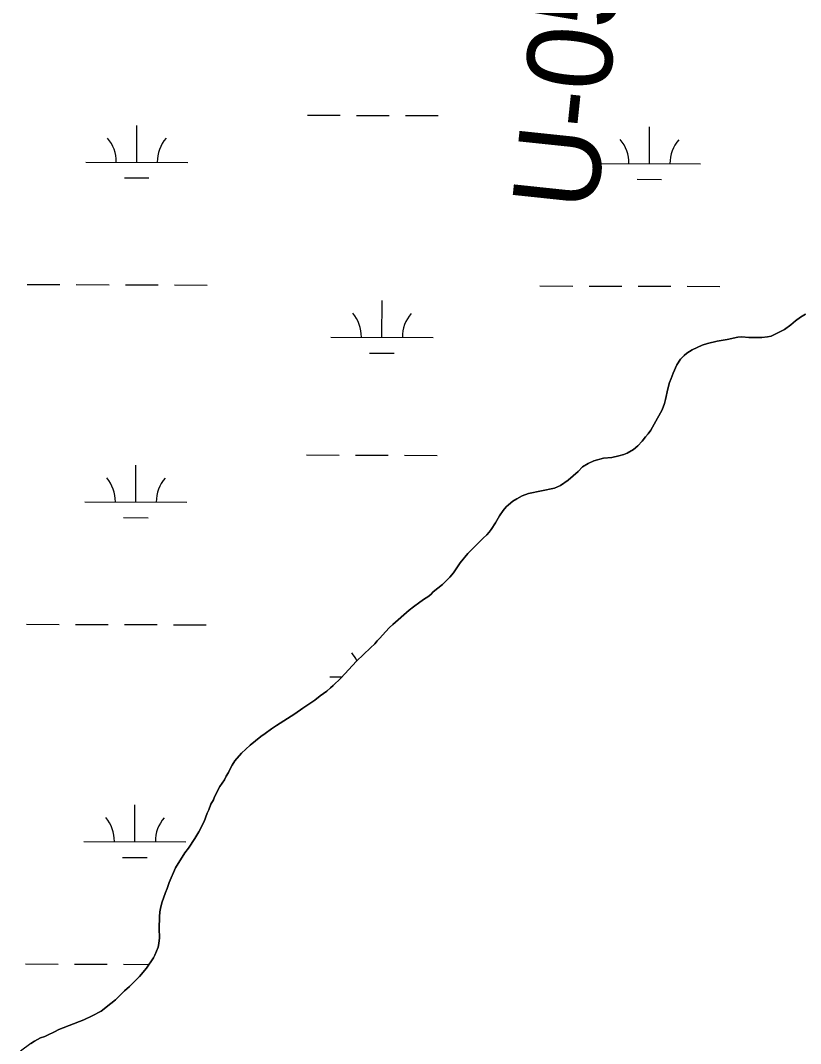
# Model space of a CAD drawing. Extents: x 3161615 to 3199515, y 867541 to 892976.
# Drawn here: x 3193242 to 3194005, y 875679 to 876681 of the extents above; entities that cross this region are included whole.
import ezdxf

# ---------------------------------------------------------------- set-up
doc = ezdxf.new("R2010")
doc.units = 0
for name, color, linetype in [('V-RIVR-RANG-IDEN', 7, 'Continuous'), ('V-SITE-VEGE', 7, 'Continuous'), ('V-TOPO-SHOR', 7, 'Continuous'), ('V-WETL-SWMP', 7, 'Continuous')]:
    doc.layers.add(name, color=color, linetype=linetype)

msp = doc.modelspace()

# ---------------------------------------------------------------- linework, layer by layer
at = {"layer": 'V-SITE-VEGE'}
for p, q in [((3193996, 876382.5), (3194000.4, 876386.3)), ((3194000.4, 876386.3), (3194005.3, 876390)), ((3194005.3, 876390), (3194010.1, 876393.1)), ((3193976.7, 876371.5), (3193985, 876375.5)), ((3193985, 876375.5), (3193989.7, 876378)), ((3193989.7, 876378), (3193996, 876382.5)), ((3193909.1, 876362.7), (3193914.3, 876364.3)), ((3193914.3, 876364.3), (3193923.9, 876366.4)), ((3193923.9, 876366.4), (3193933.6, 876368.2)), ((3193933.6, 876368.2), (3193943.9, 876370.3)), ((3193943.9, 876370.3), (3193947.8, 876370.9)), ((3193947.8, 876370.9), (3193954.7, 876370.2)), ((3193954.7, 876370.2), (3193963.6, 876370.2)), ((3193963.6, 876370.2), (3193967.4, 876370)), ((3193967.4, 876370), (3193973.1, 876370.6)), ((3193973.1, 876370.6), (3193976.7, 876371.5)), ((3193891.3, 876352.5), (3193894.1, 876354.9)), ((3193894.1, 876354.9), (3193899.2, 876358)), ((3193899.2, 876358), (3193909.1, 876362.7)), ((3193884.4, 876343.3), (3193887.8, 876348.8)), ((3193887.8, 876348.8), (3193891.3, 876352.5)), ((3193878.6, 876329.9), (3193880.8, 876335.2)), ((3193880.8, 876335.2), (3193884.4, 876343.3)), ((3193875.4, 876319.8), (3193877.2, 876325.9)), ((3193877.2, 876325.9), (3193878.6, 876329.9)), ((3193873.2, 876309.4), (3193875.4, 876319.8)), ((3193870, 876299.3), (3193872.2, 876305.4)), ((3193872.2, 876305.4), (3193873.2, 876309.4)), ((3193862.2, 876285.1), (3193870, 876299.3)), ((3193858.7, 876279.2), (3193862.2, 876285.1)), ((3193853.5, 876272.7), (3193856.1, 876275.7)), ((3193856.1, 876275.7), (3193858.7, 876279.2)), ((3193841.8, 876260.3), (3193846, 876264.1)), ((3193846, 876264.1), (3193850.3, 876268.6)), ((3193850.3, 876268.6), (3193853.5, 876272.7)), ((3193820.5, 876252.7), (3193827.4, 876254.3)), ((3193827.4, 876254.3), (3193832.3, 876255.6)), ((3193832.3, 876255.6), (3193835.5, 876257)), ((3193835.5, 876257), (3193841.8, 876260.3)), ((3193787.7, 876238.8), (3193792, 876243.4)), ((3193792, 876243.4), (3193797.4, 876246.7)), ((3193797.4, 876246.7), (3193803.1, 876249.2)), ((3193803.1, 876249.2), (3193812.6, 876252)), ((3193812.6, 876252), (3193820.5, 876252.7)), ((3193778, 876230.4), (3193787.7, 876238.8)), ((3193764.5, 876222.5), (3193770.4, 876225.1)), ((3193770.4, 876225.1), (3193778, 876230.4)), ((3193727.6, 876212.2), (3193732.9, 876215.2)), ((3193732.9, 876215.2), (3193739.2, 876217.3)), ((3193739.2, 876217.3), (3193764.5, 876222.5)), ((3193714.1, 876200.6), (3193717.1, 876204.2)), ((3193717.1, 876204.2), (3193719.4, 876206.3)), ((3193719.4, 876206.3), (3193723.8, 876209.9)), ((3193723.8, 876209.9), (3193727.6, 876212.2)), ((3193706.7, 876188.6), (3193710.7, 876195.5)), ((3193710.7, 876195.5), (3193714.1, 876200.6)), ((3193702.4, 876182.1), (3193706.7, 876188.6)), ((3193679.8, 876158.5), (3193694.8, 876173.5)), ((3193694.8, 876173.5), (3193698.2, 876177)), ((3193698.2, 876177), (3193700.4, 876179.6)), ((3193700.4, 876179.6), (3193702.4, 876182.1)), ((3193672.1, 876149.3), (3193679.8, 876158.5)), ((3193665.5, 876139.6), (3193672.1, 876149.3)), ((3193654.8, 876128.4), (3193661.9, 876135.3)), ((3193661.9, 876135.3), (3193665.5, 876139.6)), ((3193645.7, 876121), (3193654.8, 876128.4)), ((3193632.8, 876111.1), (3193637.4, 876114.3)), ((3193637.4, 876114.3), (3193640.5, 876116.2)), ((3193640.5, 876116.2), (3193643.5, 876118.6)), ((3193643.5, 876118.6), (3193645.7, 876121)), ((3193606.3, 876089.1), (3193622.3, 876103.1)), ((3193622.3, 876103.1), (3193626.5, 876106.4)), ((3193626.5, 876106.4), (3193632.8, 876111.1)), ((3193599, 876081.9), (3193602.9, 876086)), ((3193602.9, 876086), (3193606.3, 876089.1)), ((3193588.5, 876070.3), (3193590.8, 876073)), ((3193590.8, 876073), (3193593.4, 876075.6)), ((3193593.4, 876075.6), (3193599, 876081.9)), ((3193570.8, 876053.3), (3193584.5, 876066.1)), ((3193584.5, 876066.1), (3193588.5, 876070.3)), ((3193555.4, 876036.4), (3193570.8, 876053.3)), ((3193547.8, 876029.4), (3193555.4, 876036.4)), ((3193535.2, 876019.1), (3193541.7, 876023.8)), ((3193541.7, 876023.8), (3193545.3, 876027.2)), ((3193545.3, 876027.2), (3193547.8, 876029.4)), ((3193518, 876007), (3193527.1, 876012.9)), ((3193527.1, 876012.9), (3193530, 876015)), ((3193530, 876015), (3193535.2, 876019.1)), ((3193510.2, 876001.7), (3193518, 876007)), ((3193492.4, 875990.1), (3193510.2, 876001.7)), ((3193481.3, 875982.2), (3193487.5, 875986.8)), ((3193487.5, 875986.8), (3193492.4, 875990.1)), ((3193466.5, 875970.8), (3193477, 875979.3)), ((3193477, 875979.3), (3193481.3, 875982.2)), ((3193451.6, 875955.5), (3193458, 875963)), ((3193458, 875963), (3193466.5, 875970.8)), ((3193449.1, 875951.4), (3193451.6, 875955.5)), ((3193443.1, 875940.5), (3193445.3, 875944.1)), ((3193445.3, 875944.1), (3193447.1, 875947.8)), ((3193447.1, 875947.8), (3193449.1, 875951.4)), ((3193436.9, 875930.5), (3193441.3, 875937)), ((3193441.3, 875937), (3193443.1, 875940.5)), ((3193431.8, 875920.4), (3193436.9, 875930.5)), ((3193426, 875907.6), (3193428.2, 875913)), ((3193428.2, 875913), (3193430.6, 875917.5)), ((3193430.6, 875917.5), (3193431.8, 875920.4)), ((3193421.4, 875896.2), (3193424.4, 875904.3)), ((3193424.4, 875904.3), (3193426, 875907.6)), ((3193416.2, 875886.2), (3193421.4, 875896.2)), ((3193412.5, 875879.5), (3193416.2, 875886.2)), ((3193406.1, 875870), (3193412.5, 875879.5)), ((3193393.6, 875850.9), (3193402.7, 875865.5)), ((3193402.7, 875865.5), (3193406.1, 875870)), ((3193387.4, 875836.3), (3193393.6, 875850.9)), ((3193385.4, 875830.6), (3193387.4, 875836.3)), ((3193380.2, 875816.4), (3193383.6, 875826.5)), ((3193383.6, 875826.5), (3193385.4, 875830.6)), ((3193378.8, 875810.9), (3193380.2, 875816.4)), ((3193377.6, 875791.4), (3193377.8, 875802.8)), ((3193377.8, 875802.8), (3193378.2, 875807.8)), ((3193378.2, 875807.8), (3193378.8, 875810.9)), ((3193377.7, 875782.3), (3193377.6, 875791.4)), ((3193373.3, 875765.3), (3193376.5, 875773.2)), ((3193376.5, 875773.2), (3193377.1, 875776.8)), ((3193377.1, 875776.8), (3193377.7, 875782.3)), ((3193365, 875752.5), (3193371.9, 875762.6)), ((3193371.9, 875762.6), (3193373.3, 875765.3)), ((3193358.1, 875744.5), (3193365, 875752.5)), ((3193348.4, 875734.6), (3193358.1, 875744.5)), ((3193343.6, 875730.3), (3193348.4, 875734.6)), ((3193334.7, 875721.7), (3193343.6, 875730.3)), ((3193320.8, 875710.3), (3193330.3, 875717.9)), ((3193330.3, 875717.9), (3193334.7, 875721.7)), ((3193303.6, 875702), (3193311.9, 875705.8)), ((3193311.9, 875705.8), (3193320.8, 875710.3)), ((3193275, 875690.1), (3193279.3, 875692.5)), ((3193279.3, 875692.5), (3193303.6, 875702)), ((3193255.4, 875681.1), (3193261.5, 875684.4)), ((3193261.5, 875684.4), (3193265.5, 875685.8)), ((3193265.5, 875685.8), (3193268.2, 875687)), ((3193268.2, 875687), (3193275, 875690.1)), ((3193251.8, 875678.8), (3193255.4, 875681.1))]:
    msp.add_line(p, q, dxfattribs=at)
at = {"layer": 'V-TOPO-SHOR'}
msp.add_line((3193700.4, 876179.6), (3193702.4, 876182.1), dxfattribs=at)
for points in [[(3193702.4, 876182.1), (3193706.7, 876188.6), (3193710.7, 876195.5), (3193714.1, 876200.6), (3193717.1, 876204.2), (3193719.4, 876206.3), (3193723.8, 876209.9), (3193727.6, 876212.2), (3193732.9, 876215.2), (3193739.2, 876217.3), (3193764.5, 876222.5), (3193770.4, 876225.1), (3193778, 876230.4), (3193787.7, 876238.8), (3193792, 876243.4), (3193797.4, 876246.7), (3193803.1, 876249.2), (3193812.6, 876252), (3193820.5, 876252.7), (3193827.4, 876254.3), (3193832.3, 876255.6), (3193835.5, 876257), (3193841.8, 876260.3), (3193846, 876264.1), (3193850.3, 876268.6), (3193853.5, 876272.7), (3193856.1, 876275.7), (3193858.7, 876279.2), (3193862.2, 876285.1), (3193870, 876299.3), (3193872.2, 876305.4), (3193873.2, 876309.4), (3193875.4, 876319.8), (3193877.2, 876325.9), (3193878.6, 876329.9), (3193880.8, 876335.2), (3193884.4, 876343.3), (3193887.8, 876348.8), (3193891.3, 876352.5), (3193894.1, 876354.9), (3193899.2, 876358), (3193909.1, 876362.7), (3193914.3, 876364.3), (3193923.9, 876366.4), (3193933.6, 876368.2), (3193943.9, 876370.3), (3193947.8, 876370.9), (3193954.7, 876370.2), (3193963.6, 876370.2), (3193967.4, 876370), (3193973.1, 876370.6), (3193976.7, 876371.5), (3193985, 876375.5), (3193989.7, 876378), (3193996, 876382.5), (3194000.4, 876386.3), (3194005.3, 876390), (3194010.1, 876393.1)], [(3193251.8, 875678.8), (3193255.4, 875681.1), (3193261.5, 875684.4), (3193265.5, 875685.8), (3193268.2, 875687), (3193275, 875690.1), (3193279.3, 875692.5), (3193303.6, 875702), (3193311.9, 875705.8), (3193320.8, 875710.3), (3193330.3, 875717.9), (3193334.7, 875721.7), (3193343.6, 875730.3), (3193348.4, 875734.6), (3193358.1, 875744.5), (3193365, 875752.5), (3193371.9, 875762.6), (3193373.3, 875765.3), (3193376.5, 875773.2), (3193377.1, 875776.8), (3193377.7, 875782.3), (3193377.6, 875791.4), (3193377.8, 875802.8), (3193378.2, 875807.8), (3193378.8, 875810.9), (3193380.2, 875816.4), (3193383.6, 875826.5), (3193385.4, 875830.6), (3193387.4, 875836.3), (3193393.6, 875850.9), (3193402.7, 875865.5), (3193406.1, 875870), (3193412.5, 875879.5), (3193416.2, 875886.2), (3193421.4, 875896.2), (3193424.4, 875904.3), (3193426, 875907.6), (3193428.2, 875913), (3193430.6, 875917.5), (3193431.8, 875920.4), (3193436.9, 875930.5), (3193441.3, 875937), (3193443.1, 875940.5), (3193445.3, 875944.1), (3193447.1, 875947.8), (3193449.1, 875951.4), (3193451.6, 875955.5), (3193458, 875963), (3193466.5, 875970.8), (3193477, 875979.3), (3193481.3, 875982.2), (3193487.5, 875986.8), (3193492.4, 875990.1), (3193510.2, 876001.7), (3193518, 876007), (3193527.1, 876012.9), (3193530, 876015), (3193535.2, 876019.1), (3193541.7, 876023.8), (3193545.3, 876027.2), (3193547.8, 876029.4), (3193555.4, 876036.4), (3193570.8, 876053.3), (3193584.5, 876066.1), (3193588.5, 876070.3), (3193590.8, 876073), (3193593.4, 876075.6), (3193599, 876081.9), (3193602.9, 876086), (3193606.3, 876089.1), (3193622.3, 876103.1), (3193626.5, 876106.4), (3193632.8, 876111.1), (3193637.4, 876114.3), (3193640.5, 876116.2), (3193643.5, 876118.6), (3193645.7, 876121), (3193654.8, 876128.4), (3193661.9, 876135.3), (3193665.5, 876139.6), (3193672.1, 876149.3), (3193679.8, 876158.5), (3193694.8, 876173.5), (3193698.2, 876177), (3193700.4, 876179.6)]]:
    msp.add_lwpolyline(points, dxfattribs=at)
at = {"layer": 'V-WETL-SWMP'}
for p, q in [((3193522.7, 876587.8), (3193554.7, 876587.7)), ((3193570.7, 876587.6), (3193602.7, 876587.5)), ((3193618.7, 876587.5), (3193650.7, 876587.4)), ((3193355.6, 876541.8), (3193355.7, 876577.8)), ((3193857.5, 876540.4), (3193857.6, 876576.4)), ((3193305.6, 876541.9), (3193405.6, 876541.6)), ((3193807.5, 876540.5), (3193907.5, 876540.3)), ((3193343.5, 876526.4), (3193367.5, 876526.3)), ((3193845.4, 876525), (3193869.4, 876524.9)), ((3193248.4, 876422), (3193280.4, 876421.9)), ((3193296.4, 876421.9), (3193328.4, 876421.8)), ((3193344.4, 876421.7), (3193376.4, 876421.7)), ((3193392.4, 876421.6), (3193424.4, 876421.5)), ((3193750.3, 876420.6), (3193782.3, 876420.5)), ((3193798.3, 876420.5), (3193830.3, 876420.4)), ((3193846.3, 876420.4), (3193878.3, 876420.3)), ((3193894.3, 876420.2), (3193926.3, 876420.1)), ((3193595.6, 876370.3), (3193595.7, 876406.3)), ((3194000.4, 876386.3), (3193996, 876382.5)), ((3194005.3, 876390), (3194000.4, 876386.3)), ((3194010.1, 876393.1), (3194005.3, 876390)), ((3193985, 876375.5), (3193976.7, 876371.5)), ((3193989.7, 876378), (3193985, 876375.5)), ((3193996, 876382.5), (3193989.7, 876378)), ((3193545.6, 876370.4), (3193645.6, 876370.2)), ((3193914.3, 876364.3), (3193909.1, 876362.7)), ((3193923.9, 876366.4), (3193914.3, 876364.3)), ((3193933.6, 876368.2), (3193923.9, 876366.4)), ((3193943.9, 876370.3), (3193933.6, 876368.2)), ((3193947.8, 876370.9), (3193943.9, 876370.3)), ((3193954.7, 876370.2), (3193947.8, 876370.9)), ((3193963.6, 876370.2), (3193954.7, 876370.2)), ((3193967.4, 876370), (3193963.6, 876370.2)), ((3193973.1, 876370.6), (3193967.4, 876370)), ((3193976.7, 876371.5), (3193973.1, 876370.6)), ((3193583.5, 876354.9), (3193607.5, 876354.8)), ((3193894.1, 876354.9), (3193891.3, 876352.5)), ((3193899.2, 876358), (3193894.1, 876354.9)), ((3193909.1, 876362.7), (3193899.2, 876358)), ((3193887.8, 876348.8), (3193884.4, 876343.3)), ((3193891.3, 876352.5), (3193887.8, 876348.8)), ((3193880.8, 876335.2), (3193878.6, 876329.9)), ((3193884.4, 876343.3), (3193880.8, 876335.2)), ((3193877.2, 876325.9), (3193875.4, 876319.8)), ((3193878.6, 876329.9), (3193877.2, 876325.9)), ((3193875.4, 876319.8), (3193873.2, 876309.4)), ((3193872.2, 876305.4), (3193870, 876299.3)), ((3193873.2, 876309.4), (3193872.2, 876305.4)), ((3193870, 876299.3), (3193862.2, 876285.1)), ((3193862.2, 876285.1), (3193858.7, 876279.2)), ((3193856.1, 876275.7), (3193853.5, 876272.7)), ((3193858.7, 876279.2), (3193856.1, 876275.7)), ((3193846, 876264.1), (3193841.8, 876260.3)), ((3193850.3, 876268.6), (3193846, 876264.1)), ((3193853.5, 876272.7), (3193850.3, 876268.6)), ((3193521.8, 876255.1), (3193553.8, 876255)), ((3193569.8, 876254.9), (3193601.8, 876254.9)), ((3193617.8, 876254.8), (3193649.8, 876254.7)), ((3193827.4, 876254.3), (3193820.5, 876252.7)), ((3193832.3, 876255.6), (3193827.4, 876254.3)), ((3193835.5, 876257), (3193832.3, 876255.6)), ((3193841.8, 876260.3), (3193835.5, 876257)), ((3193354.6, 876209.1), (3193354.7, 876245.1)), ((3193792, 876243.4), (3193787.7, 876238.8)), ((3193797.4, 876246.7), (3193792, 876243.4)), ((3193803.1, 876249.2), (3193797.4, 876246.7)), ((3193812.6, 876252), (3193803.1, 876249.2)), ((3193820.5, 876252.7), (3193812.6, 876252)), ((3193787.7, 876238.8), (3193778, 876230.4)), ((3193770.4, 876225.1), (3193764.5, 876222.5)), ((3193778, 876230.4), (3193770.4, 876225.1)), ((3193732.9, 876215.2), (3193727.6, 876212.2)), ((3193739.2, 876217.3), (3193732.9, 876215.2)), ((3193764.5, 876222.5), (3193739.2, 876217.3)), ((3193304.6, 876209.3), (3193404.6, 876209)), ((3193717.1, 876204.2), (3193714.1, 876200.6)), ((3193719.4, 876206.3), (3193717.1, 876204.2)), ((3193723.8, 876209.9), (3193719.4, 876206.3)), ((3193727.6, 876212.2), (3193723.8, 876209.9)), ((3193342.6, 876193.7), (3193366.6, 876193.6)), ((3193710.7, 876195.5), (3193706.7, 876188.6)), ((3193714.1, 876200.6), (3193710.7, 876195.5)), ((3193706.7, 876188.6), (3193702.4, 876182.1)), ((3193694.8, 876173.5), (3193679.8, 876158.5)), ((3193698.2, 876177), (3193694.8, 876173.5)), ((3193700.4, 876179.6), (3193698.2, 876177)), ((3193702.4, 876182.1), (3193700.4, 876179.6)), ((3193679.8, 876158.5), (3193672.1, 876149.3)), ((3193672.1, 876149.3), (3193665.5, 876139.6)), ((3193661.9, 876135.3), (3193654.8, 876128.4)), ((3193665.5, 876139.6), (3193661.9, 876135.3)), ((3193654.8, 876128.4), (3193645.7, 876121)), ((3193637.4, 876114.3), (3193632.8, 876111.1)), ((3193640.5, 876116.2), (3193637.4, 876114.3)), ((3193643.5, 876118.6), (3193640.5, 876116.2)), ((3193645.7, 876121), (3193643.5, 876118.6)), ((3193622.3, 876103.1), (3193606.3, 876089.1)), ((3193626.5, 876106.4), (3193622.3, 876103.1)), ((3193632.8, 876111.1), (3193626.5, 876106.4)), ((3193247.5, 876089.3), (3193279.5, 876089.2)), ((3193295.5, 876089.2), (3193327.5, 876089.1)), ((3193343.5, 876089.1), (3193375.5, 876089)), ((3193391.5, 876088.9), (3193423.5, 876088.9)), ((3193602.9, 876086), (3193599, 876081.9)), ((3193606.3, 876089.1), (3193602.9, 876086)), ((3193590.8, 876073), (3193588.5, 876070.3)), ((3193593.4, 876075.6), (3193590.8, 876073)), ((3193599, 876081.9), (3193593.4, 876075.6)), ((3193584.5, 876066.1), (3193570.8, 876053.3)), ((3193588.5, 876070.3), (3193584.5, 876066.1)), ((3193570.8, 876053.3), (3193555.4, 876036.4)), ((3193544.6, 876037.8), (3193556.6, 876037.7)), ((3193555.4, 876036.4), (3193547.8, 876029.4)), ((3193541.7, 876023.8), (3193535.2, 876019.1)), ((3193545.3, 876027.2), (3193541.7, 876023.8)), ((3193547.8, 876029.4), (3193545.3, 876027.2)), ((3193527.1, 876012.9), (3193518, 876007)), ((3193530, 876015), (3193527.1, 876012.9)), ((3193535.2, 876019.1), (3193530, 876015)), ((3193518, 876007), (3193510.2, 876001.7)), ((3193510.2, 876001.7), (3193492.4, 875990.1)), ((3193487.5, 875986.8), (3193481.3, 875982.2)), ((3193492.4, 875990.1), (3193487.5, 875986.8)), ((3193477, 875979.3), (3193466.5, 875970.8)), ((3193481.3, 875982.2), (3193477, 875979.3)), ((3193458, 875963), (3193451.6, 875955.5)), ((3193466.5, 875970.8), (3193458, 875963)), ((3193451.6, 875955.5), (3193449.1, 875951.4)), ((3193445.3, 875944.1), (3193443.1, 875940.5)), ((3193447.1, 875947.8), (3193445.3, 875944.1)), ((3193449.1, 875951.4), (3193447.1, 875947.8)), ((3193441.3, 875937), (3193436.9, 875930.5)), ((3193443.1, 875940.5), (3193441.3, 875937)), ((3193436.9, 875930.5), (3193431.8, 875920.4)), ((3193428.2, 875913), (3193426, 875907.6)), ((3193430.6, 875917.5), (3193428.2, 875913)), ((3193431.8, 875920.4), (3193430.6, 875917.5)), ((3193353.7, 875876.4), (3193353.8, 875912.4)), ((3193424.4, 875904.3), (3193421.4, 875896.2)), ((3193426, 875907.6), (3193424.4, 875904.3)), ((3193421.4, 875896.2), (3193416.2, 875886.2)), ((3193416.2, 875886.2), (3193412.5, 875879.5)), ((3193303.7, 875876.6), (3193403.7, 875876.3)), ((3193412.5, 875879.5), (3193406.1, 875870)), ((3193402.7, 875865.5), (3193393.6, 875850.9)), ((3193406.1, 875870), (3193402.7, 875865.5)), ((3193341.7, 875861), (3193365.7, 875861)), ((3193393.6, 875850.9), (3193387.4, 875836.3)), ((3193387.4, 875836.3), (3193385.4, 875830.6)), ((3193383.6, 875826.5), (3193380.2, 875816.4)), ((3193385.4, 875830.6), (3193383.6, 875826.5)), ((3193380.2, 875816.4), (3193378.8, 875810.9)), ((3193377.8, 875802.8), (3193377.6, 875791.4)), ((3193378.2, 875807.8), (3193377.8, 875802.8)), ((3193378.8, 875810.9), (3193378.2, 875807.8)), ((3193377.6, 875791.4), (3193377.7, 875782.3)), ((3193376.5, 875773.2), (3193373.3, 875765.3)), ((3193377.1, 875776.8), (3193376.5, 875773.2)), ((3193377.7, 875782.3), (3193377.1, 875776.8)), ((3193371.9, 875762.6), (3193365, 875752.5)), ((3193373.3, 875765.3), (3193371.9, 875762.6)), ((3193246.5, 875756.7), (3193278.5, 875756.6)), ((3193294.5, 875756.5), (3193326.5, 875756.4)), ((3193342.5, 875756.4), (3193367.6, 875756.3)), ((3193365, 875752.5), (3193358.1, 875744.5)), ((3193358.1, 875744.5), (3193348.4, 875734.6)), ((3193348.4, 875734.6), (3193343.6, 875730.3)), ((3193343.6, 875730.3), (3193334.7, 875721.7)), ((3193330.3, 875717.9), (3193320.8, 875710.3)), ((3193334.7, 875721.7), (3193330.3, 875717.9)), ((3193311.9, 875705.8), (3193303.6, 875702)), ((3193320.8, 875710.3), (3193311.9, 875705.8)), ((3193279.3, 875692.5), (3193275, 875690.1)), ((3193303.6, 875702), (3193279.3, 875692.5)), ((3193261.5, 875684.4), (3193255.4, 875681.1)), ((3193265.5, 875685.8), (3193261.5, 875684.4)), ((3193268.2, 875687), (3193265.5, 875685.8)), ((3193275, 875690.1), (3193268.2, 875687)), ((3193251.8, 875678.8), (3193241.7, 875671.3)), ((3193255.4, 875681.1), (3193251.8, 875678.8))]:
    msp.add_line(p, q, dxfattribs=at)
for centre, start, end in [((3193300.3, 876542.4), 359.0699, 40.6135), ((3193410.8, 876542.1), 139.0699, 180.6135), ((3193802.2, 876541), 359.0699, 40.6135), ((3193912.7, 876540.7), 139.0699, 180.6135), ((3193540.3, 876370.9), 359.0699, 40.6135), ((3193650.8, 876370.6), 139.0699, 180.6135), ((3193299.4, 876209.7), 359.0699, 40.6135), ((3193409.9, 876209.4), 139.0699, 180.6135), ((3193539.4, 876038.3), 25.8257, 40.6135), ((3193298.5, 875877.1), 359.0699, 40.6135), ((3193409, 875876.8), 139.0699, 180.6135)]:
    msp.add_arc(centre, 35.2, start, end, dxfattribs=at)

# ---------------------------------------------------------------- texts
at = {"layer": 'V-RIVR-RANG-IDEN'}
msp.add_text('U-050', height=83, rotation=83.98, dxfattribs=at).set_placement((3193805.3, 876492.5))

doc.saveas('drawing.dxf')
